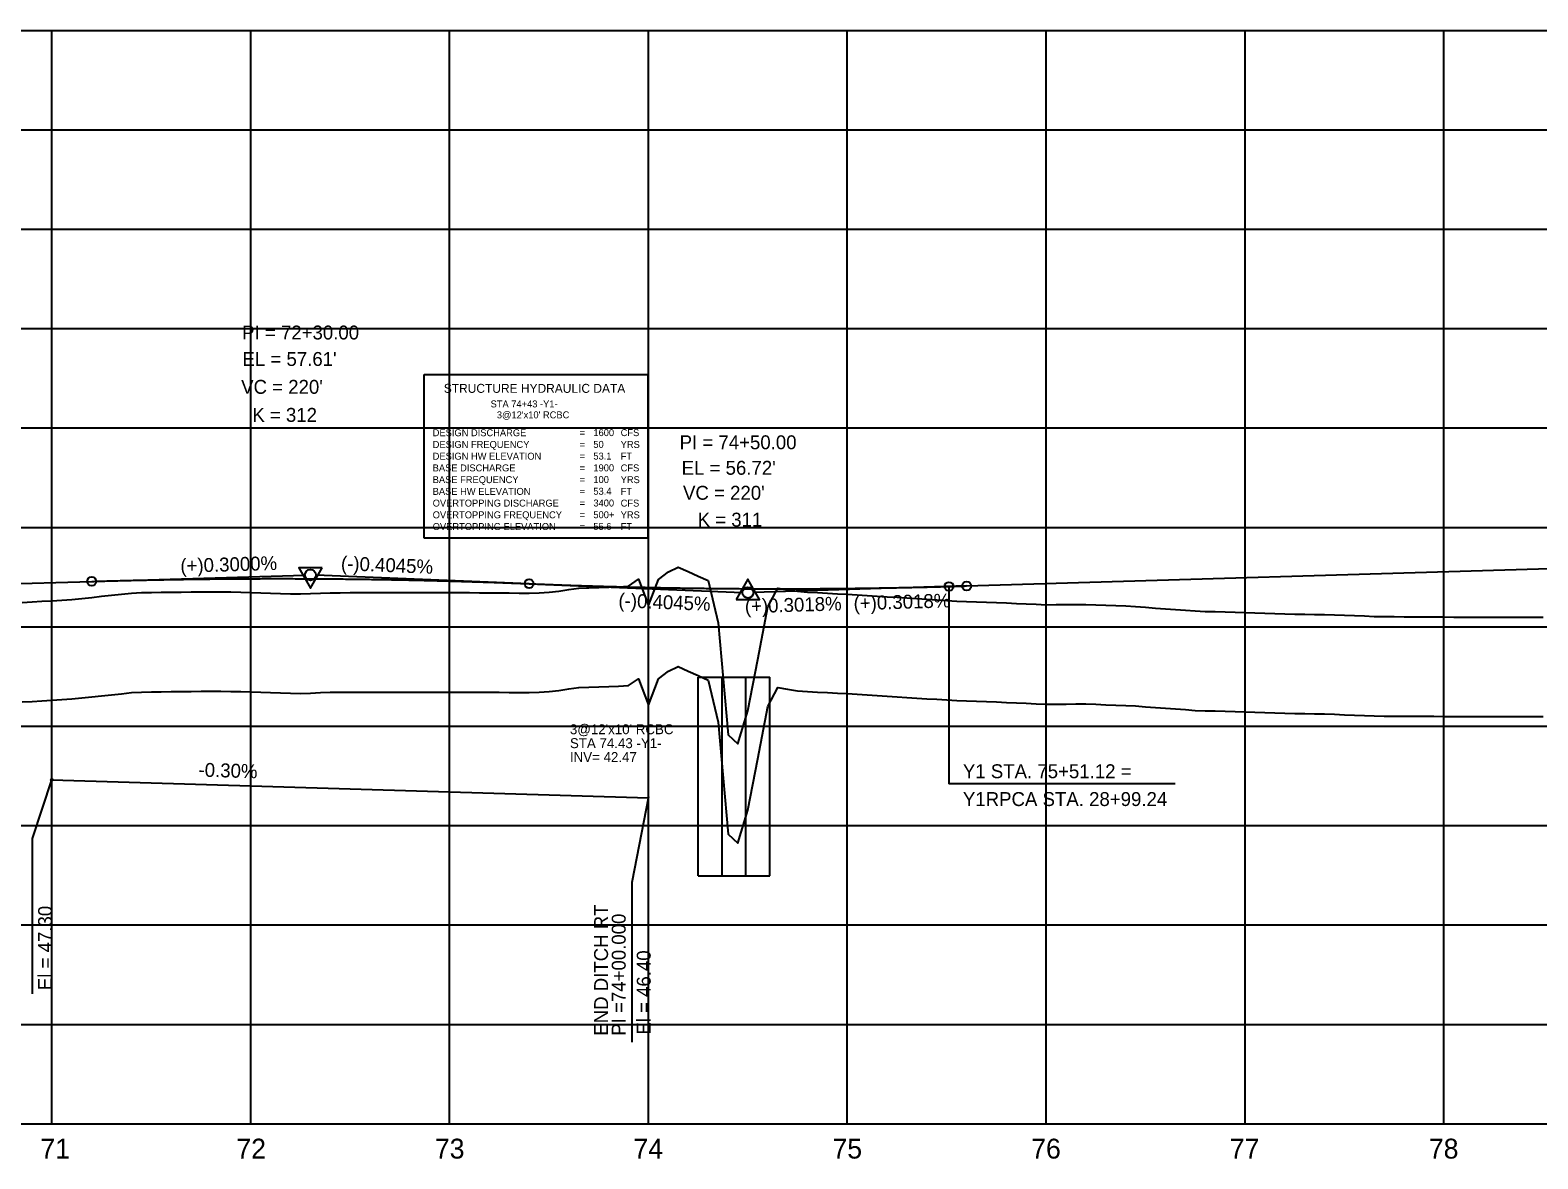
# Model space of a CAD drawing. Extents: x 2345490 to 2445302, y 465165 to 573888.
# Drawn here: x 2387411 to 2388169, y 557766 to 558334 of the extents above; entities that cross this region are included whole.
import ezdxf

# ---------------------------------------------------------------- set-up
doc = ezdxf.new("R2010")
doc.units = 0
for name, color, linetype in [('Old_Level_1', 7, 'Continuous'), ('Old_Level_2', 7, 'Continuous'), ('Old_Level_3', 7, 'Continuous'), ('Old_Level_4', 7, 'Continuous'), ('Old_Level_57', 7, 'Continuous'), ('Old_Level_62', 7, 'Continuous'), ('Old_Level_63', 7, 'Continuous')]:
    doc.layers.add(name, color=color, linetype=linetype)

msp = doc.modelspace()

# ---------------------------------------------------------------- linework, layer by layer
at = {"layer": 'Old_Level_1'}
for points in [[(2387406.5425, 557996.285), (2387411.5425, 557996.59425), (2387416.5425, 557996.9035), (2387421.5425, 557997.2125), (2387426.5425, 557997.52125), (2387431.5425, 557997.8715), (2387436.5425, 557998.3875), (2387441.5425, 557998.9035), (2387446.5425, 557999.41925), (2387451.5425, 557999.93475), (2387456.5425, 558000.45), (2387461.5425, 558000.96525), (2387466.5425, 558001.28525), (2387471.5425, 558001.37675), (2387476.5425, 558001.43825), (2387481.5425, 558001.501), (2387486.5425, 558001.56425), (2387491.5425, 558001.62825), (2387496.5425, 558001.6925), (2387501.5425, 558001.7575), (2387506.5425, 558001.759), (2387511.5425, 558001.6235), (2387516.5425, 558001.474), (2387521.5425, 558001.3215), (2387526.5425, 558001.168), (2387531.5425, 558001.0135), (2387536.5425, 558000.858), (2387541.5425, 558000.7015), (2387546.5425, 558000.62625), (2387551.5425, 558000.76775), (2387556.5425, 558000.98475), (2387561.5425, 558001.21275), (2387566.5425, 558001.25725), (2387571.5425, 558001.2585), (2387576.5425, 558001.25925), (2387581.5425, 558001.2595), (2387586.5425, 558001.25975), (2387591.5425, 558001.2595), (2387596.5425, 558001.26475), (2387601.5425, 558001.27225), (2387606.5425, 558001.27925), (2387611.5425, 558001.286), (2387616.5425, 558001.2865), (2387621.5425, 558001.2825), (2387626.5425, 558001.27825), (2387631.5425, 558001.2735), (2387636.5425, 558001.2465), (2387641.5425, 558001.2015), (2387646.5425, 558001.1565), (2387651.5425, 558001.111), (2387656.5425, 558001.06525), (2387661.5425, 558001.019), (2387666.5425, 558001.13325), (2387671.5425, 558001.4935), (2387676.5425, 558002.0375), (2387681.5425, 558002.8755), (2387686.5425, 558003.58375), (2387691.5425, 558003.74725), (2387696.5425, 558003.90825), (2387701.5425, 558004.06675), (2387706.5425, 558004.223), (2387711.5425, 558004.57775), (2387716.5425, 558007.994), (2387721.5425, 557994.71975), (2387726.5425, 558007.96025), (2387731.5425, 558011.7845), (2387736.5425, 558014.11175), (2387741.5425, 558011.8355), (2387746.5425, 558009.52475), (2387751.5425, 558007.32525), (2387756.5425, 557986.075), (2387761.5425, 557929.781), (2387766.5425, 557925.2585), (2387771.5425, 557941.835), (2387776.5425, 557967.71075), (2387781.5425, 557994.067), (2387786.5425, 558003.5445), (2387791.5425, 558002.74875), (2387796.5425, 558001.952), (2387801.5425, 558001.544), (2387806.5425, 558001.2765), (2387811.5425, 558001.00825), (2387816.5425, 558000.7385), (2387821.5425, 558000.46775)], [(2387821.5425, 558000.46775), (2387826.5425, 558000.19325), (2387831.5425, 557999.8795), (2387836.5425, 557999.565), (2387841.5425, 557999.2455), (2387846.5425, 557998.92075), (2387851.5425, 557998.595), (2387856.5425, 557998.26825), (2387861.5425, 557997.94025), (2387866.5425, 557997.61125), (2387871.5425, 557997.28125), (2387876.5425, 557996.99575), (2387881.5425, 557996.85325), (2387886.5425, 557996.702), (2387891.5425, 557996.48925), (2387896.5425, 557996.27675), (2387901.5425, 557996.0645), (2387906.5425, 557995.85225), (2387911.5425, 557995.64025), (2387916.5425, 557995.42825), (2387921.5425, 557995.2165), (2387926.5425, 557995.22325), (2387931.5425, 557995.26025), (2387936.5425, 557995.297), (2387941.5425, 557995.29875), (2387946.5425, 557995.11275), (2387951.5425, 557994.92775), (2387956.5425, 557994.743), (2387961.5425, 557994.559), (2387966.5425, 557994.27375), (2387971.5425, 557993.90375), (2387976.5425, 557993.5345), (2387981.5425, 557993.16575), (2387986.5425, 557992.79775), (2387991.5425, 557992.4305), (2387996.5425, 557992.064), (2388001.5425, 557991.80425), (2388006.5425, 557991.85925), (2388011.5425, 557991.67125), (2388016.5425, 557991.483), (2388021.5425, 557991.32), (2388026.5425, 557991.1605), (2388031.5425, 557991.0005), (2388036.5425, 557990.84025), (2388041.5425, 557990.68), (2388046.5425, 557990.51925), (2388051.5425, 557990.42), (2388056.5425, 557990.3365), (2388061.5425, 557990.253), (2388066.5425, 557990.077), (2388071.5425, 557989.89375), (2388076.5425, 557989.71025), (2388081.5425, 557989.52675), (2388086.5425, 557989.34325), (2388091.5425, 557989.2175), (2388096.5425, 557989.18875), (2388101.5425, 557989.16), (2388106.5425, 557989.13125), (2388111.5425, 557989.10225), (2388116.5425, 557989.07325), (2388121.5425, 557989.044), (2388126.5425, 557989.0135), (2388131.5425, 557988.979), (2388136.5425, 557988.95875), (2388141.5425, 557988.93925), (2388146.5425, 557988.9365), (2388151.5425, 557988.95225), (2388156.5425, 557988.96825), (2388161.5425, 557988.984), (2388166.5425, 557988.99975), (2388171.5425, 557989.01575)]]:
    msp.add_lwpolyline(points, dxfattribs=at)
at = {"layer": 'Old_Level_2'}
for p, q in [((2387881.5425, 558054.63275), (2388211.5425, 558064.593)), ((2386931.5425, 558041.61275), (2387441.5425, 558056.91275)), ((2387441.5425, 558056.91275), (2387548.79375, 558060.13025)), ((2387661.5425, 558055.76275), (2387554.2905, 558060.1015)), ((2387661.5425, 558055.76275), (2387768.79475, 558051.42375)), ((2387881.5425, 558054.63275), (2387774.29125, 558051.3955))]:
    msp.add_line(p, q, dxfattribs=at)
for points in [[(2387557.483, 558063.69475), (2387545.7405, 558063.68025), (2387551.624, 558053.562)], [(2387765.65075, 558047.8785), (2387777.39325, 558047.8785), (2387771.52225, 558058.00425)]]:
    msp.add_lwpolyline(points, close=True, dxfattribs=at)
for centre, radius in [((2387551.5425, 558060.21275), 2.75), ((2387441.5425, 558056.91275), 2.25), ((2387661.5425, 558055.76275), 2.25), ((2387872.6625, 558054.3775), 2.25), ((2387881.5425, 558054.63275), 2.25), ((2387771.5425, 558051.31275), 2.75)]:
    msp.add_circle(centre, radius, dxfattribs=at)
for points in [[(2387441.5425, 558056.91275), (2387445.9425, 558057.04175), (2387450.3425, 558057.1645), (2387454.7425, 558057.281), (2387459.1425, 558057.39125), (2387463.5425, 558057.49525), (2387467.9425, 558057.59325), (2387472.3425, 558057.685), (2387476.7425, 558057.7705), (2387481.1425, 558057.84975), (2387485.5425, 558057.92275), (2387489.9425, 558057.98975), (2387494.3425, 558058.0505), (2387498.7425, 558058.105), (2387503.1425, 558058.15325), (2387507.5425, 558058.19525), (2387511.9425, 558058.23125), (2387516.3425, 558058.261), (2387520.7425, 558058.2845), (2387525.1425, 558058.30175), (2387529.5425, 558058.31275), (2387533.9425, 558058.31775), (2387538.3425, 558058.3165), (2387542.7425, 558058.309), (2387547.1425, 558058.29525), (2387551.5425, 558058.27525), (2387555.9425, 558058.24925), (2387560.3425, 558058.217), (2387564.7425, 558058.1785), (2387569.1425, 558058.13375), (2387573.5425, 558058.08275), (2387577.9425, 558058.02575), (2387582.3425, 558057.9625), (2387586.7425, 558057.893), (2387591.1425, 558057.81725), (2387595.5425, 558057.73525), (2387599.9425, 558057.64725), (2387604.3425, 558057.553), (2387608.7425, 558057.4525), (2387613.1425, 558057.34575), (2387617.5425, 558057.23275), (2387621.9425, 558057.11375), (2387626.3425, 558056.9885), (2387630.7425, 558056.857), (2387635.1425, 558056.71925), (2387639.5425, 558056.57525), (2387643.9425, 558056.42525), (2387648.3425, 558056.269), (2387652.7425, 558056.1065), (2387657.1425, 558055.93775), (2387661.5425, 558055.76275)], [(2387661.5425, 558055.76275), (2387665.9425, 558055.588), (2387670.3425, 558055.41925), (2387674.7425, 558055.25675), (2387679.1425, 558055.1005), (2387683.5425, 558054.9505), (2387687.9425, 558054.80675), (2387692.3425, 558054.66925), (2387696.7425, 558054.53775), (2387701.1425, 558054.4125), (2387705.5425, 558054.29375), (2387709.9425, 558054.181), (2387714.3425, 558054.0745), (2387718.7425, 558053.97425), (2387723.1425, 558053.88), (2387727.5425, 558053.79225), (2387731.9425, 558053.7105), (2387736.3425, 558053.635), (2387740.7425, 558053.56575), (2387745.1425, 558053.50275), (2387749.5425, 558053.446), (2387753.9425, 558053.3955), (2387758.3425, 558053.35125), (2387762.7425, 558053.313), (2387767.1425, 558053.281), (2387771.5425, 558053.25525), (2387775.9425, 558053.236), (2387780.3425, 558053.2225), (2387784.7425, 558053.2155), (2387789.1425, 558053.21475), (2387793.5425, 558053.22), (2387797.9425, 558053.23175), (2387802.3425, 558053.2495), (2387806.7425, 558053.2735), (2387811.1425, 558053.30375), (2387815.5425, 558053.34025), (2387819.9425, 558053.38275), (2387824.3425, 558053.43175), (2387828.7425, 558053.48675), (2387833.1425, 558053.54825), (2387837.5425, 558053.61575), (2387841.9425, 558053.6895), (2387846.3425, 558053.7695), (2387850.7425, 558053.8555), (2387855.1425, 558053.948), (2387859.5425, 558054.0465), (2387863.9425, 558054.1515), (2387868.3425, 558054.2625), (2387872.7425, 558054.37975), (2387877.1425, 558054.50325), (2387881.5425, 558054.63275)]]:
    msp.add_spline(points, degree=3, dxfattribs=at)
at = {"layer": 'Old_Level_3'}
for p, q in [((2387872.6625, 558054.3775), (2387872.6625, 557955.0515)), ((2387746.5425, 558008.813), (2387782.5425, 558008.813)), ((2387746.5425, 557908.813), (2387746.5425, 558008.813)), ((2387758.5425, 557908.813), (2387758.5425, 558008.813)), ((2387770.5425, 557908.813), (2387770.5425, 558008.813)), ((2387782.5425, 557908.813), (2387782.5425, 558008.813)), ((2387421.54274, 557957.613), (2387411.5526, 557927.56514)), ((2387421.5425, 557957.113), (2387721.54224, 557948.113)), ((2387986.395, 557955.0515), (2387872.6625, 557955.0515)), ((2387721.54249, 557948.613), (2387713.12973, 557905.48167)), ((2387411.5526, 557927.56514), (2387411.5526, 557849.50509)), ((2387713.12973, 557905.48167), (2387713.12973, 557825.21748)), ((2387746.5425, 557908.813), (2387782.5425, 557908.813))]:
    msp.add_line(p, q, dxfattribs=at)
msp.add_circle((2387421.5425, 557957.113), 0.5, dxfattribs=at)
at = {"layer": 'Old_Level_4'}
for p, q in [((2387608.71126, 558160.9382), (2387721.21126, 558160.9382)), ((2387608.71126, 558078.7212), (2387608.71126, 558160.9382)), ((2387721.21126, 558160.9382), (2387721.21126, 558078.7212)), ((2387721.21126, 558078.7212), (2387608.71126, 558078.7212))]:
    msp.add_line(p, q, dxfattribs=at)
at = {"layer": 'Old_Level_57'}
for p, q in [((2381271.54275, 558334.11325), (2393041.55275, 558334.11325)), ((2387421.54225, 557784.21325), (2387421.54225, 558334.21325)), ((2387421.54225, 557784.11325), (2387421.54225, 558334.11325)), ((2387521.54225, 557784.21325), (2387521.54225, 558334.21325)), ((2387521.54225, 557784.11325), (2387521.54225, 558334.11325)), ((2387621.54225, 557784.21325), (2387621.54225, 558334.21325)), ((2387621.54225, 557784.11325), (2387621.54225, 558334.11325)), ((2387721.54225, 557784.21325), (2387721.54225, 558334.21325)), ((2387721.54225, 557784.11325), (2387721.54225, 558334.11325)), ((2387821.54225, 557784.21325), (2387821.54225, 558334.21325)), ((2387821.54225, 557784.11325), (2387821.54225, 558334.11325)), ((2387921.54225, 557784.21325), (2387921.54225, 558334.21325)), ((2387921.54225, 557784.11325), (2387921.54225, 558334.11325)), ((2388021.54225, 557784.21325), (2388021.54225, 558334.21325)), ((2388021.54225, 557784.11325), (2388021.54225, 558334.11325)), ((2388121.54225, 557784.21325), (2388121.54225, 558334.21325)), ((2388121.54225, 557784.11325), (2388121.54225, 558334.11325)), ((2381271.54275, 558284.11325), (2393041.55275, 558284.11325)), ((2381271.54275, 558234.11325), (2393041.55275, 558234.11325)), ((2381271.54275, 558184.11325), (2393041.55275, 558184.11325)), ((2381271.54275, 558134.11325), (2393041.55275, 558134.11325)), ((2381271.54275, 558084.11325), (2393041.55275, 558084.11325)), ((2381271.5425, 558034.11325), (2393041.55275, 558034.11325)), ((2381271.54275, 557984.11325), (2393041.55275, 557984.11325)), ((2381271.5425, 557934.11325), (2393041.55275, 557934.11325)), ((2381271.54275, 557884.11325), (2393041.55275, 557884.11325)), ((2381271.5425, 557834.11325), (2393041.55275, 557834.11325)), ((2381271.54275, 557784.11325), (2393041.55275, 557784.11325))]:
    msp.add_line(p, q, dxfattribs=at)
at = {"layer": 'Old_Level_62'}
for points in [[(2387406.5425, 558046.291), (2387411.5425, 558046.60025), (2387416.5425, 558046.9095), (2387421.5425, 558047.2185), (2387426.5425, 558047.52725), (2387431.5425, 558047.8775), (2387436.5425, 558048.3935), (2387441.5425, 558048.9095), (2387446.5425, 558049.42525), (2387451.5425, 558049.94075), (2387456.5425, 558050.456), (2387461.5425, 558050.97125), (2387466.5425, 558051.29125), (2387471.5425, 558051.38275), (2387476.5425, 558051.44425), (2387481.5425, 558051.507), (2387486.5425, 558051.57025), (2387491.5425, 558051.63425), (2387496.5425, 558051.6985), (2387501.5425, 558051.7635), (2387506.5425, 558051.765), (2387511.5425, 558051.6295), (2387516.5425, 558051.48), (2387521.5425, 558051.3275), (2387526.5425, 558051.174), (2387531.5425, 558051.0195), (2387536.5425, 558050.864), (2387541.5425, 558050.7075), (2387546.5425, 558050.63225), (2387551.5425, 558050.77375), (2387556.5425, 558050.99075), (2387561.5425, 558051.21875), (2387566.5425, 558051.26325), (2387571.5425, 558051.2645), (2387576.5425, 558051.26525), (2387581.5425, 558051.2655), (2387586.5425, 558051.26575), (2387591.5425, 558051.2655), (2387596.5425, 558051.27075), (2387601.5425, 558051.27825), (2387606.5425, 558051.28525), (2387611.5425, 558051.292), (2387616.5425, 558051.2925), (2387621.5425, 558051.2885), (2387626.5425, 558051.28425), (2387631.5425, 558051.2795), (2387636.5425, 558051.2525), (2387641.5425, 558051.2075), (2387646.5425, 558051.1625), (2387651.5425, 558051.117), (2387656.5425, 558051.07125), (2387661.5425, 558051.025), (2387666.5425, 558051.13925), (2387671.5425, 558051.4995), (2387676.5425, 558052.0435), (2387681.5425, 558052.8815), (2387686.5425, 558053.58975), (2387691.5425, 558053.75325), (2387696.5425, 558053.91425), (2387701.5425, 558054.07275), (2387706.5425, 558054.229), (2387711.5425, 558054.58375), (2387716.5425, 558058), (2387721.5425, 558044.72575), (2387726.5425, 558057.96625), (2387731.5425, 558061.7905), (2387736.5425, 558064.11775), (2387741.5425, 558061.8415), (2387746.5425, 558059.53075), (2387751.5425, 558057.33125), (2387756.5425, 558036.081), (2387761.5425, 557979.787), (2387766.5425, 557975.2645), (2387771.5425, 557991.841), (2387776.5425, 558017.71675), (2387781.5425, 558044.073), (2387786.5425, 558053.5505), (2387791.5425, 558052.75475), (2387796.5425, 558051.958), (2387801.5425, 558051.55), (2387806.5425, 558051.2825), (2387811.5425, 558051.01425), (2387816.5425, 558050.7445), (2387821.5425, 558050.47375)], [(2387821.5425, 558050.47375), (2387826.5425, 558050.19925), (2387831.5425, 558049.8855), (2387836.5425, 558049.571), (2387841.5425, 558049.2515), (2387846.5425, 558048.92675), (2387851.5425, 558048.601), (2387856.5425, 558048.27425), (2387861.5425, 558047.94625), (2387866.5425, 558047.61725), (2387871.5425, 558047.28725), (2387876.5425, 558047.00175), (2387881.5425, 558046.85925), (2387886.5425, 558046.708), (2387891.5425, 558046.49525), (2387896.5425, 558046.28275), (2387901.5425, 558046.0705), (2387906.5425, 558045.85825), (2387911.5425, 558045.64625), (2387916.5425, 558045.43425), (2387921.5425, 558045.2225), (2387926.5425, 558045.22925), (2387931.5425, 558045.26625), (2387936.5425, 558045.303), (2387941.5425, 558045.30475), (2387946.5425, 558045.11875), (2387951.5425, 558044.93375), (2387956.5425, 558044.749), (2387961.5425, 558044.565), (2387966.5425, 558044.27975), (2387971.5425, 558043.90975), (2387976.5425, 558043.5405), (2387981.5425, 558043.17175), (2387986.5425, 558042.80375), (2387991.5425, 558042.4365), (2387996.5425, 558042.07), (2388001.5425, 558041.81025), (2388006.5425, 558041.86525), (2388011.5425, 558041.67725), (2388016.5425, 558041.489), (2388021.5425, 558041.326), (2388026.5425, 558041.1665), (2388031.5425, 558041.0065), (2388036.5425, 558040.84625), (2388041.5425, 558040.686), (2388046.5425, 558040.52525), (2388051.5425, 558040.426), (2388056.5425, 558040.3425), (2388061.5425, 558040.259), (2388066.5425, 558040.083), (2388071.5425, 558039.89975), (2388076.5425, 558039.71625), (2388081.5425, 558039.53275), (2388086.5425, 558039.34925), (2388091.5425, 558039.2235), (2388096.5425, 558039.19475), (2388101.5425, 558039.166), (2388106.5425, 558039.13725), (2388111.5425, 558039.10825), (2388116.5425, 558039.07925), (2388121.5425, 558039.05), (2388126.5425, 558039.0195), (2388131.5425, 558038.985), (2388136.5425, 558038.96475), (2388141.5425, 558038.94525), (2388146.5425, 558038.9425), (2388151.5425, 558038.95825), (2388156.5425, 558038.97425), (2388161.5425, 558038.99), (2388166.5425, 558039.00575), (2388171.5425, 558039.02175)]]:
    msp.add_lwpolyline(points, dxfattribs=at)
at = {"layer": 'Old_Level_63'}
msp.add_line((2381321.5425, 557784.113), (2393019.104, 557784.113), dxfattribs=at)

# ---------------------------------------------------------------- texts
at = {"layer": 'Old_Level_1'}
for s, p in [('71', (2387415.7685, 557766.613)), ('72', (2387514.31675, 557766.613)), ('73', (2387614.1515, 557766.613)), ('74', (2387713.994, 557766.613)), ('75', (2387814.0865, 557766.613)), ('76', (2387914.0275, 557766.613)), ('77', (2388013.885, 557766.613)), ('78', (2388114.01075, 557766.613))]:
    msp.add_text(s, height=10.000001, dxfattribs=at).set_placement(p)
at = {"layer": 'Old_Level_2'}
for s, height, p in [('PI = 72+30.00', 7.0000005, (2387517.19875, 558178.6175)), ("EL = 57.61'", 7.0000005, (2387517.38125, 558165.30975)), ("VC = 220'", 7.000001, (2387516.70825, 558151.287)), ('K = 312', 7.000001, (2387522.323, 558137.1895)), ('PI = 74+50.00', 7.0000005, (2387737.19875, 558123.40525)), ("EL = 56.72'", 7.0000005, (2387738.21975, 558110.57075)), ("VC = 220'", 7.000001, (2387738.91425, 558098.009)), ('K = 311', 7.000001, (2387746.279, 558084.4955))]:
    msp.add_text(s, height=height, dxfattribs=at).set_placement(p)
for s, rotation, p in [('(+)0.3000%', 1.71835833, (2387486.2425, 558061.255)), ('(-)0.4045%', 357.68338889, (2387566.798, 558062.598)), ('(-)0.4045%', 357.68338889, (2387706.3375, 558043.942)), ('(+)0.3018%', 1.72876667, (2387770.11675, 558040.90675)), ('(+)0.3018%', 1.72876667, (2387824.79, 558042.41))]:
    msp.add_text(s, height=7.000001, rotation=rotation, dxfattribs=at).set_placement(p)
at = {"layer": 'Old_Level_3'}
for s, height, p in [("3@12'x10' RCBC", 4.9999995, (2387682.05499, 557980.05919)), ('STA 74.43 -Y1-', 4.9999995, (2387682.05499, 557973.05919)), ('INV= 42.47', 5, (2387682.05499, 557966.05919)), ('Y1 STA. 75+51.12 = ', 7.0000005, (2387879.66025, 557957.943)), ('Y1RPCA STA. 28+99.24', 7.0000005, (2387879.66025, 557943.94275))]:
    msp.add_text(s, height=height, dxfattribs=at).set_placement(p)
for s, height, rotation, p in [('-0.30%', 7.000001, 358.28164052, (2387495.1827, 557958.75754)), ('El = 47.30', 7.000001, 90, (2387421.60419, 557851.32625)), ('END DITCH RT', 7.0000005, 90, (2387701.20424, 557828.3982)), ('PI =74+00.000', 7.0000005, 90, (2387710.07814, 557828.3982)), ('El = 46.40', 7.000001, 90, (2387722.65553, 557828.924))]:
    msp.add_text(s, height=height, rotation=rotation, dxfattribs=at).set_placement(p)
at = {"layer": 'Old_Level_4'}
for s, height, p in [('STRUCTURE HYDRAULIC DATA', 4.5, (2387618.61151, 558151.7847)), ('STA 74+43 -Y1-', 3.4999995, (2387642.16276, 558144.4452)), ("3@12'x10' RCBC", 3.4999995, (2387645.29676, 558138.94545)), ('DESIGN DISCHARGE', 3.49995, (2387613.03626, 558129.96195)), ('=        ', 3.499999, (2387686.93626, 558129.96195)), ('1600', 3.499999, (2387693.84251, 558130.01195)), ('CFS', 3.49995, (2387707.56126, 558130.01195)), ('DESIGN FREQUENCY', 3.49995, (2387613.03626, 558124.06195)), ('=        ', 3.49995, (2387686.93626, 558124.06195)), ('50', 3.499999, (2387693.84251, 558124.11195)), ('YRS', 3.49995, (2387707.56126, 558124.06195)), ('DESIGN HW ELEVATION', 3.49995, (2387613.03626, 558118.16195)), ('BASE DISCHARGE', 3.49995, (2387613.03626, 558112.26195)), ('=        ', 3.49995, (2387686.93626, 558118.16195)), ('53.1', 3.499999, (2387693.84251, 558118.21195)), ('1900', 3.499999, (2387693.84251, 558112.31195)), ('CFS', 3.49995, (2387707.56126, 558112.26195)), ('FT', 3.49995, (2387707.56126, 558118.16195)), ('BASE FREQUENCY', 3.49995, (2387613.03626, 558106.36195)), ('=        ', 3.49995, (2387686.93626, 558112.26195)), ('=        ', 3.49995, (2387686.93626, 558106.36195)), ('100', 3.499999, (2387693.84251, 558106.41195)), ('YRS', 3.49995, (2387707.56126, 558106.36195)), ('BASE HW ELEVATION', 3.49995, (2387613.03626, 558100.46195)), ('=        ', 3.49995, (2387686.93626, 558100.46195)), ('53.4', 3.499999, (2387693.84251, 558100.51195)), ('FT', 3.49995, (2387707.56126, 558100.46195)), ('OVERTOPPING DISCHARGE', 3.49995, (2387613.03626, 558094.56195)), ('=        ', 3.49995, (2387686.93626, 558094.56195)), ('3400', 3.499999, (2387693.84251, 558094.61195)), ('CFS', 3.49995, (2387707.56126, 558094.56195)), ('OVERTOPPING FREQUENCY', 3.49995, (2387613.03626, 558088.66195)), ('OVERTOPPING ELEVATION', 3.49995, (2387613.03626, 558082.76195)), ('=        ', 3.49995, (2387686.93626, 558088.66195)), ('=        ', 3.49995, (2387686.93626, 558082.76195)), ('500+', 3.499999, (2387693.84251, 558088.71195)), ('55.6', 3.499999, (2387693.84251, 558082.81195)), ('YRS', 3.49995, (2387707.56126, 558088.66195)), ('FT', 3.49995, (2387707.56126, 558082.76195))]:
    msp.add_text(s, height=height, dxfattribs=at).set_placement(p)

doc.saveas('drawing.dxf')
